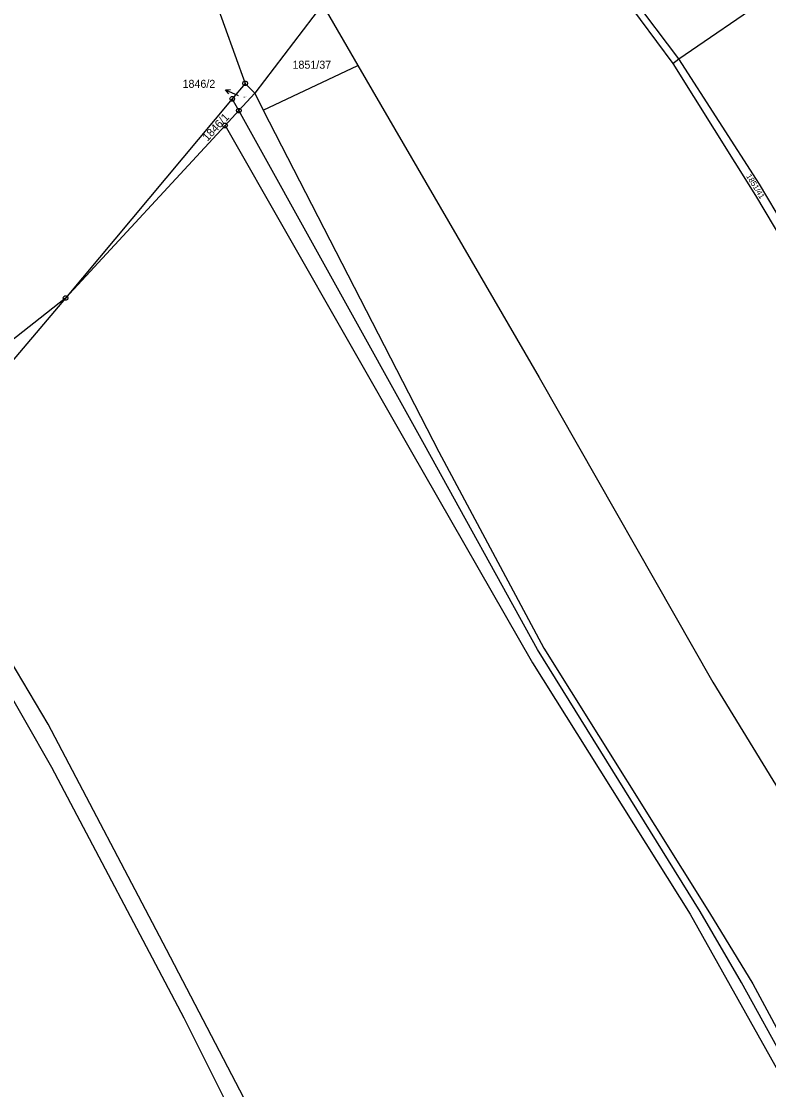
# Model space of a CAD drawing. Extents: x -609861 to -605046, y -1120287 to -1116307.
# Drawn here: x -607885.3 to -607726.5, y -1117010.2 to -1116783.3 of the extents above; entities that cross this region are included whole.
import ezdxf

# ---------------------------------------------------------------- set-up
doc = ezdxf.new("R2010")
doc.units = 0
for name, color, linetype in [('Vrstva 1', 7, 'Continuous'), ('Vrstva 2', 7, 'Continuous'), ('Vrstva 7', 7, 'Continuous'), ('Vrstva 8', 7, 'Continuous')]:
    doc.layers.add(name, color=color, linetype=linetype)

msp = doc.modelspace()

# ---------------------------------------------------------------- linework, layer by layer
at = {"layer": 'Vrstva 1'}
for p, q in [((-607852.4, -1116755.65), (-607837.71, -1116796.48)), ((-607745.56, -1116791.26), (-607696.32, -1116757.52)), ((-607745.56, -1116791.26), (-607764.02, -1116766.82)), ((-607762.3, -1116771.39), (-607746.85, -1116792.25)), ((-607821.29, -1116779.7), (-607835.65, -1116798.55)), ((-607821.29, -1116779.7), (-607813.8, -1116792.69)), ((-607746.85, -1116792.25), (-607745.56, -1116791.26)), ((-607728.39, -1116817.88), (-607745.56, -1116791.26)), ((-607833.91, -1116802.16), (-607813.8, -1116792.69)), ((-607813.8, -1116792.69), (-607775.22, -1116858.93)), ((-607746.85, -1116792.25), (-607729.25, -1116820.26)), ((-607837.71, -1116796.48), (-607840.47, -1116799.77)), ((-607835.65, -1116798.55), (-607837.71, -1116796.48)), ((-607835.65, -1116798.55), (-607839.08, -1116802.26)), ((-607835.65, -1116798.55), (-607833.91, -1116802.16)), ((-607840.47, -1116799.77), (-607875.89, -1116842.07)), ((-607839.08, -1116802.26), (-607840.47, -1116799.77)), ((-607839.08, -1116802.26), (-607842.01, -1116805.43)), ((-607799.65, -1116873.24), (-607839.08, -1116802.26)), ((-607833.91, -1116802.16), (-607796.58, -1116874.71)), ((-607842.01, -1116805.43), (-607875.89, -1116842.07)), ((-607842.01, -1116805.43), (-607802.64, -1116874.26)), ((-607713.15, -1116843.71), (-607728.39, -1116817.88)), ((-607729.25, -1116820.26), (-607714.85, -1116844.67)), ((-607875.89, -1116842.07), (-607909.79, -1116881.97)), ((-607875.89, -1116842.07), (-607908.02, -1116867.35)), ((-607775.22, -1116858.93), (-607738.3, -1116923.69)), ((-607775.61, -1116916.74), (-607799.65, -1116873.24)), ((-607802.64, -1116874.26), (-607776.67, -1116919.55)), ((-607796.58, -1116874.71), (-607774.26, -1116916.43)), ((-607913.08, -1116881.86), (-607878.9, -1116941.75)), ((-607879.57, -1116932.59), (-607909.79, -1116881.97)), ((-607741.05, -1116972.37), (-607775.61, -1116916.74)), ((-607774.26, -1116916.43), (-607739.06, -1116972.66)), ((-607776.67, -1116919.55), (-607743.18, -1116972.99)), ((-607738.3, -1116923.69), (-607712.32, -1116966.21)), ((-607854.46, -1116980.47), (-607879.57, -1116932.59)), ((-607878.9, -1116941.75), (-607850.78, -1116994.99)), ((-607743.18, -1116972.99), (-607724.51, -1117006.17)), ((-607732.25, -1116987.47), (-607741.05, -1116972.37)), ((-607739.06, -1116972.66), (-607729.83, -1116987.75)), ((-607825.7, -1117035.5), (-607854.46, -1116980.47)), ((-607722.38, -1117005.35), (-607732.25, -1116987.47)), ((-607729.83, -1116987.75), (-607719.95, -1117006.23)), ((-607850.78, -1116994.99), (-607815.79, -1117064.92))]:
    msp.add_line(p, q, dxfattribs=at)
at = {"layer": 'Vrstva 7'}
msp.add_line((-607841.937, -1116797.832), (-607839.2, -1116799.06), dxfattribs=at)
msp.add_lwpolyline([(-607841.229, -1116798.697), (-607841.937, -1116797.832), (-607840.82, -1116797.785)], dxfattribs=at)
at = {"layer": 'Vrstva 8'}
for p, q in [((-607837.83, -1116796.48), (-607837.59, -1116796.48)), ((-607840.59, -1116799.77), (-607840.35, -1116799.77)), ((-607839.2, -1116802.26), (-607838.96, -1116802.26)), ((-607842.13, -1116805.43), (-607841.89, -1116805.43)), ((-607876.01, -1116842.07), (-607875.77, -1116842.07))]:
    msp.add_line(p, q, dxfattribs=at)
for points in [[(-607837.56, -1116796), (-607837.31, -1116796.18), (-607837.21, -1116796.47), (-607837.31, -1116796.76), (-607837.56, -1116796.94), (-607837.87, -1116796.94), (-607838.12, -1116796.76), (-607838.22, -1116796.47), (-607838.12, -1116796.18), (-607837.87, -1116796)], [(-607840.32, -1116799.29), (-607840.07, -1116799.47), (-607839.97, -1116799.76), (-607840.07, -1116800.05), (-607840.32, -1116800.23), (-607840.63, -1116800.23), (-607840.88, -1116800.05), (-607840.98, -1116799.76), (-607840.88, -1116799.47), (-607840.63, -1116799.29)], [(-607838.93, -1116801.78), (-607838.68, -1116801.96), (-607838.58, -1116802.25), (-607838.68, -1116802.54), (-607838.93, -1116802.72), (-607839.24, -1116802.72), (-607839.49, -1116802.54), (-607839.59, -1116802.25), (-607839.49, -1116801.96), (-607839.24, -1116801.78)], [(-607841.86, -1116804.95), (-607841.61, -1116805.13), (-607841.51, -1116805.42), (-607841.61, -1116805.71), (-607841.86, -1116805.89), (-607842.17, -1116805.89), (-607842.42, -1116805.71), (-607842.52, -1116805.42), (-607842.42, -1116805.13), (-607842.17, -1116804.95)], [(-607875.74, -1116841.59), (-607875.49, -1116841.77), (-607875.39, -1116842.06), (-607875.49, -1116842.35), (-607875.74, -1116842.53), (-607876.05, -1116842.53), (-607876.3, -1116842.35), (-607876.4, -1116842.06), (-607876.3, -1116841.77), (-607876.05, -1116841.59)]]:
    msp.add_lwpolyline(points, close=True, dxfattribs=at)

# ---------------------------------------------------------------- texts
at = {"layer": 'Vrstva 2'}
for s, height, p in [('1851/37', 1.7, (-607827.667, -1116793.36)), ('1846/2', 0.2, (-607838.204, -1116799.52))]:
    msp.add_text(s, height=height, dxfattribs=at).set_placement(p)
for s, height, rotation, p in [('1846/1', 1.7, 46.81065, (-607845.741, -1116808.874)), ('1851/41', 1.2, 301.49039, (-607731.285, -1116816.186))]:
    msp.add_text(s, height=height, rotation=rotation, dxfattribs=at).set_placement(p)
at = {"layer": 'Vrstva 7'}
msp.add_text('1846/2', height=1.7, dxfattribs=at).set_placement((-607851.038, -1116797.42))

doc.saveas('drawing.dxf')
